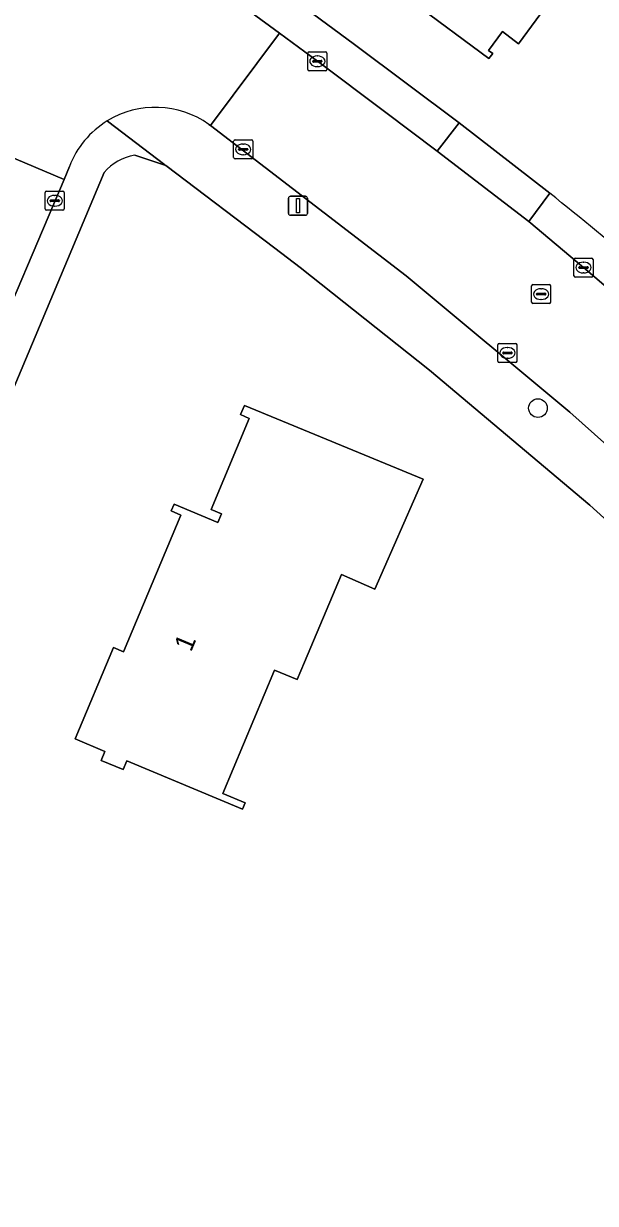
# Model space of a CAD drawing. Extents: x 163266 to 164362, y 381528 to 382286.
# Drawn here: x 163937.9 to 163967.9, y 381989.2 to 382051.1 of the extents above; entities that cross this region are included whole.
import ezdxf

# ---------------------------------------------------------------- set-up
doc = ezdxf.new("R2010")
doc.units = 0
for name, color, linetype in [('IMGEO_Boom', 7, 'Continuous'), ('IMGEO_Erf', 7, 'Continuous'), ('IMGEO_Kolk', 7, 'Continuous'), ('IMGEO_Lichtmast', 7, 'Continuous'), ('IMGEO_Muur', 7, 'Continuous'), ('IMGEO_Pand', 7, 'Continuous'), ('IMGEO_Pand_nummerreeks', 7, 'Continuous'), ('IMGEO_Parkeervlak_open', 7, 'Continuous'), ('IMGEO_Rijbaan_lokaal_gesloten', 7, 'Continuous'), ('IMGEO_Rijbaan_lokaal_open', 7, 'Continuous'), ('IMGEO_Rioolput', 7, 'Continuous'), ('IMGEO_Voetpad_open', 7, 'Continuous')]:
    doc.layers.add(name, color=color, linetype=linetype)

msp = doc.modelspace()

# ---------------------------------------------------------------- linework, layer by layer
at = {"layer": 'IMGEO_Boom'}
msp.add_circle((163964.906, 382030.892), 0.489, dxfattribs=at)
at = {"layer": 'IMGEO_Erf'}
for points in [[(163859.338, 382121.573), (163860.428, 382120.764), (163875.031, 382109.86), (163877.815, 382107.76), (163887.481, 382100.555), (163892.281, 382096.981), (163902.018, 382089.71), (163906.98, 382086.005), (163916.812, 382078.657), (163921.618, 382075.063), (163931.476, 382067.715), (163936.287, 382064.129), (163945.977, 382056.892), (163950.953, 382053.176), (163955.282, 382049.966), (163960.778, 382045.852), (163965.536, 382042.158)], [(163966.67, 382053.79), (163963.894, 382050.008), (163963.04, 382050.64), (163962.314, 382049.654), (163962.533, 382049.493), (163962.339, 382049.228), (163958.358, 382052.16)], [(163981.759, 381896.51), (163982.978, 381897.576), (163983.903, 381898.385), (164000, 381912.621), (164013.095, 381923.126), (164045.138, 381950.831), (164045.957, 381951.785), (164047.495, 381953.575), (164005.841, 381991.21), (164000, 381996.499), (163996.133, 382000), (163967.622, 382025.804), (163959.22, 382032.884), (163952.437, 382038.271), (163951.112, 382039.278), (163945.397, 382043.624), (163945.352, 382043.639), (163943.77, 382044.161)], [(163942.168, 382043.258), (163926.662, 382006.355), (163928.05, 382005.774), (163928.254, 382006.271), (163937.028, 382002.592), (163935.948, 382000), (163935.783, 381999.604), (163934.416, 381996.326), (163925.783, 381999.958), (163924.69, 381997.273), (163923.233, 381997.859), (163913.877, 381975.828)]]:
    msp.add_lwpolyline(points, dxfattribs=at)
msp.add_lwpolyline([(163943.351, 382012.399), (163943.157, 382011.938), (163942.013, 382012.417), (163942.209, 382012.884), (163940.641, 382013.541), (163942.653, 382018.34), (163943.187, 382018.116), (163946.192, 382025.283), (163945.685, 382025.496), (163945.837, 382025.858), (163948.135, 382024.894), (163948.326, 382025.349), (163947.773, 382025.581), (163949.771, 382030.349), (163949.313, 382030.551), (163949.524, 382031.027), (163958.897, 382027.16), (163956.35, 382021.398), (163954.603, 382022.17), (163952.67, 382017.559), (163952.29, 382016.654), (163951.101, 382017.153), (163948.386, 382010.679), (163949.562, 382010.186), (163949.423, 382009.853)], close=True, dxfattribs=at)
for centre, radius, start, end in [((163944.206, 382041.515), 2.682, 99.35803, 139.45931), ((163865.959, 381917.115), 159.848, 46.97244, 51.46813)]:
    msp.add_arc(centre, radius, start, end, dxfattribs=at)
at = {"layer": 'IMGEO_Kolk'}
for p, q in [((163952.842, 382048.657), (163952.842, 382049.509)), ((163952.917, 382049.583), (163953.769, 382049.583)), ((163953.101, 382049.077), (163953.101, 382049.089)), ((163953.539, 382049.04), (163953.141, 382049.04)), ((163953.144, 382049.126), (163953.542, 382049.126)), ((163953.33, 382049.363), (163953.355, 382049.363)), ((163953.585, 382049.089), (163953.585, 382049.077)), ((163953.843, 382049.509), (163953.843, 382048.657)), ((163953.769, 382048.583), (163952.917, 382048.583)), ((163953.353, 382048.803), (163953.328, 382048.803)), ((163948.956, 382044.039), (163948.956, 382044.891)), ((163949.031, 382044.965), (163949.883, 382044.965)), ((163949.444, 382044.745), (163949.469, 382044.745)), ((163949.957, 382044.891), (163949.957, 382044.039)), ((163949.215, 382044.459), (163949.215, 382044.471)), ((163949.653, 382044.422), (163949.255, 382044.422)), ((163949.258, 382044.508), (163949.656, 382044.508)), ((163949.467, 382044.185), (163949.442, 382044.185)), ((163949.699, 382044.471), (163949.699, 382044.459)), ((163949.883, 382043.965), (163949.031, 382043.965)), ((163939.078, 382041.343), (163939.078, 382042.195)), ((163939.153, 382042.269), (163940.005, 382042.269)), ((163940.079, 382042.195), (163940.079, 382041.343)), ((163939.337, 382041.763), (163939.337, 382041.775)), ((163939.775, 382041.726), (163939.377, 382041.726)), ((163939.38, 382041.812), (163939.778, 382041.812)), ((163939.566, 382042.049), (163939.591, 382042.049)), ((163939.821, 382041.775), (163939.821, 382041.763)), ((163940.005, 382041.269), (163939.153, 382041.269)), ((163939.589, 382041.489), (163939.564, 382041.489)), ((163966.793, 382037.837), (163966.793, 382038.689)), ((163966.868, 382038.763), (163967.72, 382038.763)), ((163967.281, 382038.543), (163967.306, 382038.543)), ((163967.794, 382038.689), (163967.794, 382037.837)), ((163967.052, 382038.257), (163967.052, 382038.269)), ((163967.49, 382038.22), (163967.092, 382038.22)), ((163967.095, 382038.306), (163967.493, 382038.306)), ((163967.304, 382037.983), (163967.279, 382037.983)), ((163967.536, 382038.269), (163967.536, 382038.257)), ((163967.72, 382037.763), (163966.868, 382037.763)), ((163962.806, 382033.363), (163962.806, 382034.215)), ((163962.881, 382034.289), (163963.733, 382034.289)), ((163963.807, 382034.215), (163963.807, 382033.363)), ((163963.065, 382033.783), (163963.065, 382033.795)), ((163963.503, 382033.746), (163963.105, 382033.746)), ((163963.108, 382033.832), (163963.506, 382033.832)), ((163963.294, 382034.069), (163963.319, 382034.069)), ((163963.549, 382033.795), (163963.549, 382033.783)), ((163963.733, 382033.289), (163962.881, 382033.289)), ((163963.317, 382033.509), (163963.292, 382033.509))]:
    msp.add_line(p, q, dxfattribs=at)
for points in [[(163952.842, 382048.657), (163952.842, 382049.509)], [(163952.917, 382049.583), (163953.769, 382049.583)], [(163953.843, 382049.509), (163953.843, 382048.657)], [(163953.769, 382048.583), (163952.917, 382048.583)], [(163948.956, 382044.039), (163948.956, 382044.891)], [(163949.031, 382044.965), (163949.883, 382044.965)], [(163949.957, 382044.891), (163949.957, 382044.039)], [(163949.883, 382043.965), (163949.031, 382043.965)], [(163939.078, 382041.343), (163939.078, 382042.195)], [(163939.153, 382042.269), (163940.005, 382042.269)], [(163940.079, 382042.195), (163940.079, 382041.343)], [(163940.005, 382041.269), (163939.153, 382041.269)], [(163966.793, 382037.837), (163966.793, 382038.689)], [(163966.868, 382038.763), (163967.72, 382038.763)], [(163967.794, 382038.689), (163967.794, 382037.837)], [(163967.72, 382037.763), (163966.868, 382037.763)], [(163962.806, 382033.363), (163962.806, 382034.215)], [(163962.881, 382034.289), (163963.733, 382034.289)], [(163963.807, 382034.215), (163963.807, 382033.363)], [(163963.733, 382033.289), (163962.881, 382033.289)]]:
    msp.add_lwpolyline(points, dxfattribs=at)
for centre, radius, start, end in [((163952.919, 382049.507), 0.0765, 91.55205, 178.44795), ((163952.919, 382049.507), 0.0765, 91.55205, 178.44795), ((163953.141, 382049.086), 0.0403, 85.87752, 175.75265), ((163953.138, 382049.076), 0.0366, 178.93798, 274.71019), ((163953.542, 382049.083), 0.043, 264.86636, 352.45326), ((163953.546, 382049.088), 0.0386, 1.73085, 96.63898), ((163953.767, 382049.507), 0.0765, 1.55205, 88.44795), ((163953.767, 382049.507), 0.0765, 1.55205, 88.44795), ((163952.919, 382048.659), 0.0765, 181.55205, 268.44795), ((163952.919, 382048.659), 0.0765, 181.55205, 268.44795), ((163953.767, 382048.659), 0.0765, 271.55205, 358.44795), ((163953.767, 382048.659), 0.0765, 271.55205, 358.44795), ((163949.033, 382044.889), 0.0765, 91.55205, 178.44795), ((163949.033, 382044.889), 0.0765, 91.55205, 178.44795), ((163949.881, 382044.889), 0.0765, 1.55205, 88.44795), ((163949.881, 382044.889), 0.0765, 1.55205, 88.44795), ((163949.255, 382044.468), 0.0403, 85.87752, 175.75265), ((163949.252, 382044.458), 0.0366, 178.93798, 274.71019), ((163949.656, 382044.465), 0.043, 264.86636, 352.45326), ((163949.66, 382044.47), 0.0386, 1.73085, 96.63898), ((163949.033, 382044.041), 0.0765, 181.55205, 268.44795), ((163949.033, 382044.041), 0.0765, 181.55205, 268.44795), ((163949.881, 382044.041), 0.0765, 271.55205, 358.44795), ((163949.881, 382044.041), 0.0765, 271.55205, 358.44795), ((163939.155, 382042.193), 0.0765, 91.55205, 178.44795), ((163939.155, 382042.193), 0.0765, 91.55205, 178.44795), ((163940.003, 382042.193), 0.0765, 1.55205, 88.44795), ((163940.003, 382042.193), 0.0765, 1.55205, 88.44795), ((163939.377, 382041.772), 0.0403, 85.87752, 175.75265), ((163939.374, 382041.762), 0.0366, 178.93798, 274.71019), ((163939.778, 382041.769), 0.043, 264.86636, 352.45326), ((163939.782, 382041.774), 0.0386, 1.73085, 96.63898), ((163939.155, 382041.345), 0.0765, 181.55205, 268.44795), ((163939.155, 382041.345), 0.0765, 181.55205, 268.44795), ((163940.003, 382041.345), 0.0765, 271.55205, 358.44795), ((163940.003, 382041.345), 0.0765, 271.55205, 358.44795), ((163966.87, 382038.687), 0.0765, 91.55205, 178.44795), ((163966.87, 382038.687), 0.0765, 91.55205, 178.44795), ((163967.718, 382038.687), 0.0765, 1.55205, 88.44795), ((163967.718, 382038.687), 0.0765, 1.55205, 88.44795), ((163967.092, 382038.266), 0.0403, 85.87752, 175.75265), ((163967.089, 382038.256), 0.0366, 178.93798, 274.71019), ((163967.493, 382038.263), 0.043, 264.86636, 352.45326), ((163967.497, 382038.268), 0.0386, 1.73085, 96.63898), ((163966.87, 382037.839), 0.0765, 181.55205, 268.44795), ((163966.87, 382037.839), 0.0765, 181.55205, 268.44795), ((163967.718, 382037.839), 0.0765, 271.55205, 358.44795), ((163967.718, 382037.839), 0.0765, 271.55205, 358.44795), ((163962.883, 382034.213), 0.0765, 91.55205, 178.44795), ((163962.883, 382034.213), 0.0765, 91.55205, 178.44795), ((163963.731, 382034.213), 0.0765, 1.55205, 88.44795), ((163963.731, 382034.213), 0.0765, 1.55205, 88.44795), ((163963.105, 382033.792), 0.0403, 85.87752, 175.75265), ((163963.102, 382033.782), 0.0366, 178.93798, 274.71019), ((163963.506, 382033.789), 0.043, 264.86636, 352.45326), ((163963.51, 382033.794), 0.0386, 1.73085, 96.63898), ((163962.883, 382033.365), 0.0765, 181.55205, 268.44795), ((163962.883, 382033.365), 0.0765, 181.55205, 268.44795), ((163963.731, 382033.365), 0.0765, 271.55205, 358.44795), ((163963.731, 382033.365), 0.0765, 271.55205, 358.44795)]:
    msp.add_arc(centre, radius, start, end, dxfattribs=at)
for centre, major_axis, ratio, start_param, end_param in [((163953.329, 382049.083), (-0.387, 0.002), 0.722429, 4.712389, 7.853982), ((163953.354, 382049.083), (-0.39, 0.002), 0.717154, 1.570796, 4.712389), ((163949.443, 382044.465), (-0.387, 0.002), 0.722429, 4.712389, 7.853982), ((163949.468, 382044.465), (-0.39, 0.002), 0.717154, 1.570796, 4.712389), ((163939.565, 382041.769), (-0.387, 0.002), 0.722429, 4.712389, 7.853982), ((163939.59, 382041.769), (-0.39, 0.002), 0.717154, 1.570796, 4.712389), ((163967.28, 382038.263), (-0.387, 0.002), 0.722429, 4.712389, 7.853982), ((163967.305, 382038.263), (-0.39, 0.002), 0.717154, 1.570796, 4.712389), ((163963.293, 382033.789), (-0.387, 0.002), 0.722429, 4.712389, 7.853982), ((163963.318, 382033.789), (-0.39, 0.002), 0.717154, 1.570796, 4.712389)]:
    msp.add_ellipse(centre, major_axis=major_axis, ratio=ratio, start_param=start_param, end_param=end_param, dxfattribs=at)
at = {"layer": 'IMGEO_Lichtmast'}
for p, q in [((163951.831, 382041.105), (163951.831, 382041.905)), ((163951.831, 382041.905), (163951.831, 382041.105)), ((163951.931, 382042.005), (163952.721, 382042.005)), ((163952.721, 382042.005), (163951.931, 382042.005)), ((163952.821, 382041.905), (163952.821, 382041.105)), ((163952.821, 382041.105), (163952.821, 382041.905)), ((163952.721, 382041.005), (163951.931, 382041.005)), ((163951.931, 382041.005), (163952.721, 382041.005))]:
    msp.add_line(p, q, dxfattribs=at)
msp.add_lwpolyline([(163952.251, 382041.88), (163952.401, 382041.88), (163952.401, 382041.13), (163952.251, 382041.13), (163952.251, 382041.88)], dxfattribs=at)
for centre, start, end in [((163951.931, 382041.905), 90, 180), ((163951.931, 382041.905), 90, 180), ((163952.721, 382041.905), 0, 90), ((163952.721, 382041.905), 360, 90), ((163951.931, 382041.105), 180, 270), ((163951.931, 382041.105), 180, 270), ((163952.721, 382041.105), 270, 0), ((163952.721, 382041.105), 270, 0)]:
    msp.add_arc(centre, 0.1, start, end, dxfattribs=at)
at = {"layer": 'IMGEO_Muur'}
for points in [[(163951.112, 382039.278), (163952.437, 382038.271)], [(163952.437, 382038.271), (163959.22, 382032.884)], [(163959.22, 382032.884), (163967.622, 382025.804)]]:
    msp.add_lwpolyline(points, dxfattribs=at)
at = {"layer": 'IMGEO_Pand'}
for points in [[(163972.989, 382057.252), (163968.678, 382060.422), (163966.445, 382062.064), (163965.972, 382062.412), (163964.487, 382060.412), (163959.273, 382053.392), (163958.358, 382052.16), (163962.339, 382049.228), (163962.533, 382049.493), (163962.314, 382049.654), (163963.04, 382050.64), (163963.894, 382050.008), (163966.67, 382053.79), (163969.079, 382052.01)], [(163948.326, 382025.349), (163948.135, 382024.894), (163945.837, 382025.858), (163945.685, 382025.496), (163946.192, 382025.283), (163943.187, 382018.116), (163942.653, 382018.34), (163940.641, 382013.541), (163942.209, 382012.884), (163942.013, 382012.417), (163943.157, 382011.938), (163943.351, 382012.399), (163949.423, 382009.853), (163949.562, 382010.186), (163948.386, 382010.679), (163951.101, 382017.153), (163952.29, 382016.654), (163952.67, 382017.559), (163954.603, 382022.17), (163956.35, 382021.398), (163958.897, 382027.16), (163949.524, 382031.027), (163949.313, 382030.551), (163949.771, 382030.349), (163947.773, 382025.581)]]:
    msp.add_lwpolyline(points, close=True, dxfattribs=at)
at = {"layer": 'IMGEO_Parkeervlak_open'}
msp.add_lwpolyline([(163951.353, 382050.557), (163953.343, 382049.082), (163956.865, 382046.445), (163959.63, 382044.367), (163960.778, 382045.852), (163955.282, 382049.966), (163950.953, 382053.176), (163949.854, 382051.668)], close=True, dxfattribs=at)
msp.add_lwpolyline([(163965.536, 382042.158), (163964.425, 382040.675), (163967.293, 382038.261), (163970.609, 382035.429), (163973.746, 382032.575), (163975.031, 382033.968)], dxfattribs=at)
msp.add_arc((163865.959, 381917.115), 159.848, 46.97244, 51.46813, dxfattribs=at)
at = {"layer": 'IMGEO_Rijbaan_lokaal_gesloten'}
msp.add_lwpolyline([(164013.055, 381997.013), (164009.749, 382000), (164001.325, 382007.61), (163998.616, 382010.079), (163991.814, 382016.226), (163987.343, 382020.269), (163983.989, 382023.307), (163978.204, 382028.536), (163975.853, 382030.668), (163973.746, 382032.575), (163970.609, 382035.429), (163967.293, 382038.261), (163964.425, 382040.675), (163959.63, 382044.367), (163956.865, 382046.445), (163953.343, 382049.082), (163951.353, 382050.557), (163947.738, 382045.71), (163957.994, 382037.828), (163966.57, 382030.683), (163975.454, 382022.768), (163989.724, 382009.823), (164011.535, 381990.277)], dxfattribs=at)
at = {"layer": 'IMGEO_Rijbaan_lokaal_open'}
for points in [[(163947.652, 382045.773), (163947.738, 382045.71), (163951.353, 382050.557), (163949.854, 382051.668), (163944.848, 382055.381)], [(163936.915, 382048.21), (163935.485, 382044.826), (163940.063, 382042.891), (163940.349, 382043.565)], [(163921.296, 381998.657), (163921.858, 382000), (163924.879, 382007.117), (163940.063, 382042.891), (163935.485, 382044.826), (163935.306, 382044.402), (163934.013, 382041.438)]]:
    msp.add_lwpolyline(points, dxfattribs=at)
for centre, start, end in [((163944.853, 382041.854), 54.47115, 121.5441), ((163944.85, 382041.851), 121.49214, 159.15626)]:
    msp.add_arc(centre, 4.816, start, end, dxfattribs=at)
at = {"layer": 'IMGEO_Rioolput'}
for p, q in [((163964.571, 382036.448), (163964.571, 382037.3)), ((163964.646, 382037.374), (163965.498, 382037.374)), ((163965.572, 382037.3), (163965.572, 382036.448)), ((163964.83, 382036.868), (163964.83, 382036.88)), ((163965.268, 382036.831), (163964.87, 382036.831)), ((163964.873, 382036.917), (163965.271, 382036.917)), ((163965.059, 382037.154), (163965.084, 382037.154)), ((163965.314, 382036.88), (163965.314, 382036.868)), ((163965.498, 382036.374), (163964.646, 382036.374)), ((163965.082, 382036.594), (163965.057, 382036.594))]:
    msp.add_line(p, q, dxfattribs=at)
for points in [[(163964.571, 382036.448), (163964.571, 382037.3)], [(163964.646, 382037.374), (163965.498, 382037.374)], [(163965.572, 382037.3), (163965.572, 382036.448)], [(163965.498, 382036.374), (163964.646, 382036.374)]]:
    msp.add_lwpolyline(points, dxfattribs=at)
for centre, radius, start, end in [((163964.648, 382037.298), 0.0765, 91.55205, 178.44795), ((163964.648, 382037.298), 0.0765, 91.55205, 178.44795), ((163965.496, 382037.298), 0.0765, 1.55205, 88.44795), ((163965.496, 382037.298), 0.0765, 1.55205, 88.44795), ((163964.87, 382036.877), 0.0403, 85.87752, 175.75265), ((163964.867, 382036.867), 0.0366, 178.93798, 274.71019), ((163965.271, 382036.874), 0.043, 264.86636, 352.45326), ((163965.275, 382036.879), 0.0386, 1.73085, 96.63898), ((163964.648, 382036.45), 0.0765, 181.55205, 268.44795), ((163964.648, 382036.45), 0.0765, 181.55205, 268.44795), ((163965.496, 382036.45), 0.0765, 271.55205, 358.44795), ((163965.496, 382036.45), 0.0765, 271.55205, 358.44795)]:
    msp.add_arc(centre, radius, start, end, dxfattribs=at)
for centre, major_axis, ratio, start_param, end_param in [((163965.058, 382036.874), (-0.387, 0.002), 0.722429, 4.712389, 7.853982), ((163965.083, 382036.874), (-0.39, 0.002), 0.717154, 1.570796, 4.712389)]:
    msp.add_ellipse(centre, major_axis=major_axis, ratio=ratio, start_param=start_param, end_param=end_param, dxfattribs=at)
at = {"layer": 'IMGEO_Voetpad_open'}
for points in [[(163943.77, 382044.161), (163945.352, 382043.639), (163945.348, 382043.661), (163942.351, 382045.94), (163942.334, 382045.958)], [(163942.334, 382045.958), (163942.351, 382045.94), (163945.348, 382043.661), (163945.352, 382043.639), (163945.397, 382043.624), (163951.112, 382039.278), (163952.437, 382038.271), (163959.22, 382032.884), (163967.622, 382025.804), (163996.133, 382000), (164000, 381996.499), (164005.841, 381991.21), (164047.495, 381953.575), (164050.865, 381950.343), (164050.939, 381950.414)], [(164027.042, 381976.258), (164026.418, 381976.805), (164011.535, 381990.277), (163989.724, 382009.823), (163975.454, 382022.768), (163966.57, 382030.683), (163957.994, 382037.828), (163947.738, 382045.71), (163947.652, 382045.773)], [(163940.349, 382043.565), (163940.063, 382042.891), (163924.879, 382007.117), (163926.662, 382006.355), (163942.168, 382043.258)]]:
    msp.add_lwpolyline(points, dxfattribs=at)
msp.add_lwpolyline([(163964.425, 382040.675), (163965.536, 382042.158), (163960.778, 382045.852), (163959.63, 382044.367)], close=True, dxfattribs=at)
for centre, radius, start, end in [((163944.853, 382041.854), 4.816, 54.47115, 121.5441), ((163944.85, 382041.851), 4.816, 121.49214, 159.15626), ((163944.206, 382041.515), 2.682, 99.35803, 139.45931)]:
    msp.add_arc(centre, radius, start, end, dxfattribs=at)

# ---------------------------------------------------------------- texts
at = {"layer": 'IMGEO_Pand_nummerreeks'}
msp.add_text('1', height=1, rotation=67.25253, dxfattribs=at).set_placement((163946.722, 382018.064))

doc.saveas('drawing.dxf')
